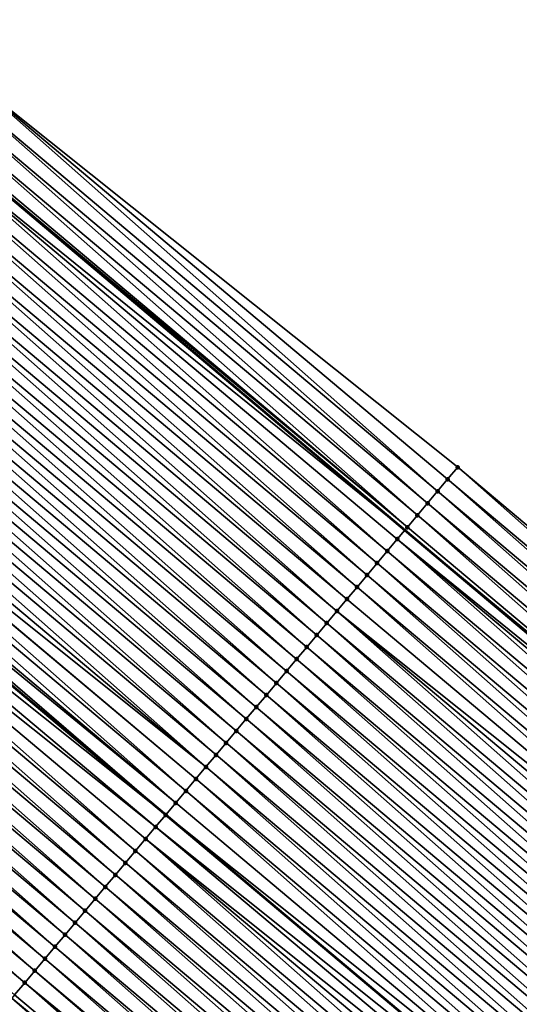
# Model space of a CAD drawing. Header units: feet. Extents: x 2007189 to 2022806, y 818621 to 837694.
# Tile 343 of 656: x 2015650 to 2015666, y 820057 to 820089. Entities that reach past the tile are written whole.
import ezdxf

# ---------------------------------------------------------------- set-up
doc = ezdxf.new("R2010")
doc.units = ezdxf.units.FT
doc.header["$MEASUREMENT"] = 0
for name, color, linetype, lineweight in [('EP_Travel Lane', 172, 'Continuous', 53), ('Road Shots', 141, 'Continuous', 100), ('Road X-Section', 40, 'Continuous', 13), ('STRIPING', 60, 'Continuous', 53)]:
    doc.layers.add(name, color=color, linetype=linetype, lineweight=lineweight)
doc.layers.add('I-77-MM17-21_SB-Surface-Border', color=7, linetype='Continuous')
doc.layers.add('I-77-MM17-21_SB-Surface-TIN', color=7, linetype='Continuous')

msp = doc.modelspace()

# ---------------------------------------------------------------- linework, layer by layer
at = {"layer": 'EP_Travel Lane'}
msp.add_polyline3d([(2015616.741094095, 820110.8309482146, 255.9642285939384), (2015632.038367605, 820097.9493019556, 256.2039738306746), (2015647.323448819, 820085.0801793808, 256.4357405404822), (2015662.625467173, 820072.2042372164, 256.6787347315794), (2015677.927200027, 820059.3285352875, 256.955127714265), (2015693.229016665, 820046.4527628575, 257.2217161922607), (2015708.530959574, 820033.5768841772, 257.4735372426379), (2015723.832899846, 820020.7010077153, 257.7256667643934), (2015739.134900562, 820007.8250803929, 257.9707285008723), (2015754.437269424, 819994.9488432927, 258.1727230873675), (2015769.739426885, 819982.0727840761, 258.3994499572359), (2015785.041418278, 819969.1968645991, 258.6456022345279), (2015800.343797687, 819956.3280257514, 258.8786010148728), (2015815.66086029, 819943.4708387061, 259.1643164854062)], dxfattribs=at)
at = {"layer": 'I-77-MM17-21_SB-Surface-Border', "color": 3, "linetype": 'Continuous', "lineweight": -3}
msp.add_polyline3d([(2015618.094874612, 820112.4372928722, 255.884433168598), (2015632.747671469, 820098.7910225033, 256.1675215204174), (2015648.677806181, 820086.6915968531, 256.3757903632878), (2015664.313272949, 820074.2118251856, 256.5713757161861), (2015679.626488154, 820061.3497516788, 256.8453437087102), (2015695.261391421, 820048.8704533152, 257.1067912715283), (2015710.57488318, 820036.0081475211, 257.3484328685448), (2015725.888384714, 820023.1458335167, 257.5889319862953), (2015741.523438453, 820010.666408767, 257.8327977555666), (2015756.515478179, 819997.4211295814, 258.0593628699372), (2015771.507195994, 819984.1761207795, 258.3235594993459), (2015786.820838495, 819971.3136883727, 258.5475850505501), (2015801.80948432, 819958.0731653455, 258.8288225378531), (2015816.483349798, 819944.4502775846, 259.1431098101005)], dxfattribs=at)
at = {"layer": 'I-77-MM17-21_SB-Surface-TIN', "color": 128, "linetype": 'Continuous', "lineweight": -3}
for points in [[(2015663.669735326, 820073.4464105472, 256.6152821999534), (2015648.677806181, 820086.6915968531, 256.3757903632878), (2015648.35606818, 820086.3088636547, 256.394142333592)], [(2015663.669735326, 820073.4464105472, 256.6152821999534), (2015663.991503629, 820073.8291182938, 256.5933884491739), (2015648.677806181, 820086.6915968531, 256.3757903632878)], [(2015663.991503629, 820073.8291182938, 256.5933884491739), (2015664.313272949, 820074.2118251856, 256.5713757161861), (2015648.677806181, 820086.6915968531, 256.3757903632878)], [(2015663.347966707, 820073.0637030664, 256.6372129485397), (2015648.35606818, 820086.3088636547, 256.394142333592), (2015648.034353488, 820085.9261108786, 256.4097699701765)], [(2015663.347966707, 820073.0637030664, 256.6372129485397), (2015663.669735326, 820073.4464105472, 256.6152821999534), (2015648.35606818, 820086.3088636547, 256.394142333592)], [(2015663.02620207, 820072.6809922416, 256.6586783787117), (2015648.034353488, 820085.9261108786, 256.4097699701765), (2015647.712661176, 820085.543339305, 256.4227818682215)], [(2015663.02620207, 820072.6809922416, 256.6586783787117), (2015663.347966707, 820073.0637030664, 256.6372129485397), (2015648.034353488, 820085.9261108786, 256.4097699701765)], [(2015662.704474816, 820072.2982500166, 256.6757743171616), (2015647.712661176, 820085.543339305, 256.4227818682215), (2015647.390985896, 820085.160553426, 256.4338030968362)], [(2015662.704474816, 820072.2982500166, 256.6757743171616), (2015663.02620207, 820072.6809922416, 256.6586783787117), (2015647.712661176, 820085.543339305, 256.4227818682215)], [(2015647.069325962, 820084.7777546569, 256.44303059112), (2015662.625467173, 820072.2042372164, 256.6787347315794), (2015647.323448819, 820085.0801793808, 256.4357405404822)], [(2015662.704474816, 820072.2982500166, 256.6757743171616), (2015647.390985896, 820085.160553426, 256.4338030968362), (2015647.323448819, 820085.0801793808, 256.4357405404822)], [(2015662.704474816, 820072.2982500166, 256.6757743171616), (2015647.323448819, 820085.0801793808, 256.4357405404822), (2015662.625467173, 820072.2042372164, 256.6787347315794)], [(2015662.061138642, 820071.5326661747, 256.6961353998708), (2015647.069325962, 820084.7777546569, 256.44303059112), (2015646.747675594, 820084.3949478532, 256.451140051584)], [(2015662.382790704, 820071.9154715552, 256.6878278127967), (2015662.625467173, 820072.2042372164, 256.6787347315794), (2015647.069325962, 820084.7777546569, 256.44303059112)], [(2015662.061138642, 820071.5326661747, 256.6961353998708), (2015662.382790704, 820071.9154715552, 256.6878278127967), (2015647.069325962, 820084.7777546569, 256.44303059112)], [(2015661.739516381, 820071.1498357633, 256.7009598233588), (2015646.747675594, 820084.3949478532, 256.451140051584), (2015646.426040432, 820084.0121282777, 256.4574722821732)], [(2015661.739516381, 820071.1498357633, 256.7009598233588), (2015662.061138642, 820071.5326661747, 256.6961353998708), (2015646.747675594, 820084.3949478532, 256.451140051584)], [(2015661.417910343, 820070.7669917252, 256.7038880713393), (2015646.426040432, 820084.0121282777, 256.4574722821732), (2015646.104415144, 820083.6293004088, 256.4626504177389)], [(2015661.417910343, 820070.7669917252, 256.7038880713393), (2015661.739516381, 820071.1498357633, 256.7009598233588), (2015646.426040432, 820084.0121282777, 256.4574722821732)], [(2015661.096309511, 820070.3841433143, 256.7062077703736), (2015646.104415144, 820083.6293004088, 256.4626504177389), (2015645.782801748, 820083.2464625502, 256.4664384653)], [(2015661.096309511, 820070.3841433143, 256.7062077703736), (2015661.417910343, 820070.7669917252, 256.7038880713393), (2015646.104415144, 820083.6293004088, 256.4626504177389)], [(2015660.774713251, 820070.0012910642, 256.7079932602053), (2015645.782801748, 820083.2464625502, 256.4664384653), (2015645.461203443, 820082.8636120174, 256.4684628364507)], [(2015660.774713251, 820070.0012910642, 256.7079932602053), (2015661.096309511, 820070.3841433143, 256.7062077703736), (2015645.782801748, 820083.2464625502, 256.4664384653)], [(2015660.45312019, 820069.618436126, 256.7094046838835), (2015645.461203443, 820082.8636120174, 256.4684628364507), (2015645.139609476, 820082.4807578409, 256.4699801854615)], [(2015660.45312019, 820069.618436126, 256.7094046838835), (2015660.774713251, 820070.0012910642, 256.7079932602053), (2015645.461203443, 820082.8636120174, 256.4684628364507)], [(2015660.13152524, 820069.2355827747, 256.7110369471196), (2015645.139609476, 820082.4807578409, 256.4699801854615), (2015644.818013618, 820082.0979052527, 256.4717185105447)], [(2015660.13152524, 820069.2355827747, 256.7110369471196), (2015660.45312019, 820069.618436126, 256.7094046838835), (2015645.139609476, 820082.4807578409, 256.4699801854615)], [(2015659.809925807, 820068.8527331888, 256.7131931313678), (2015644.818013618, 820082.0979052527, 256.4717185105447), (2015644.496408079, 820081.7150607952, 256.4745882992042)], [(2015659.809925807, 820068.8527331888, 256.7131931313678), (2015660.13152524, 820069.2355827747, 256.7110369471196), (2015644.818013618, 820082.0979052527, 256.4717185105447)], [(2015659.488324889, 820068.4698848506, 256.7155229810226), (2015644.496408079, 820081.7150607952, 256.4745882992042), (2015644.174791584, 820081.3322255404, 256.4787386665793)], [(2015659.488324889, 820068.4698848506, 256.7155229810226), (2015659.809925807, 820068.8527331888, 256.7131931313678), (2015644.496408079, 820081.7150607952, 256.4745882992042)], [(2015659.166725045, 820068.0870356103, 256.7177272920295), (2015644.174791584, 820081.3322255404, 256.4787386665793), (2015643.853171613, 820080.9493932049, 256.4832952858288)], [(2015659.166725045, 820068.0870356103, 256.7177272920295), (2015659.488324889, 820068.4698848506, 256.7155229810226), (2015644.174791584, 820081.3322255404, 256.4787386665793)], [(2015658.84512042, 820067.7041903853, 256.7204903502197), (2015643.853171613, 820080.9493932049, 256.4832952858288), (2015643.53153983, 820080.5665707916, 256.4892326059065)], [(2015658.84512042, 820067.7041903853, 256.7204903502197), (2015659.166725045, 820068.0870356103, 256.7177272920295), (2015643.853171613, 820080.9493932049, 256.4832952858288)], [(2015658.523511, 820067.3213491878, 256.7238138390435), (2015643.53153983, 820080.5665707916, 256.4892326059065), (2015643.209911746, 820080.1837452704, 256.4947374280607)], [(2015658.523511, 820067.3213491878, 256.7238138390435), (2015658.84512042, 820067.7041903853, 256.7204903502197), (2015643.53153983, 820080.5665707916, 256.4892326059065)], [(2015658.201901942, 820066.9385076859, 256.7270949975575), (2015643.209911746, 820080.1837452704, 256.4947374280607), (2015642.888284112, 820079.800919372, 256.5001898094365)], [(2015658.201901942, 820066.9385076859, 256.7270949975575), (2015658.523511, 820067.3213491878, 256.7238138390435), (2015643.209911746, 820080.1837452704, 256.4947374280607)], [(2015657.880299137, 820066.5556609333, 256.729645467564), (2015642.888284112, 820079.800919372, 256.5001898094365), (2015642.566664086, 820079.4180870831, 256.5047528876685)], [(2015657.880299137, 820066.5556609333, 256.729645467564), (2015658.201901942, 820066.9385076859, 256.7270949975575), (2015642.888284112, 820079.800919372, 256.5001898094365)], [(2015657.558704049, 820066.1728076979, 256.7312938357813), (2015642.566664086, 820079.4180870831, 256.5047528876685), (2015642.245047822, 820079.0352516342, 256.5088762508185)], [(2015657.558704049, 820066.1728076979, 256.7312938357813), (2015657.880299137, 820066.5556609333, 256.729645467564), (2015642.566664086, 820079.4180870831, 256.5047528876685)], [(2015657.237109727, 820065.7899538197, 256.7328527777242), (2015642.245047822, 820079.0352516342, 256.5088762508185), (2015641.923432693, 820078.6524152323, 256.5128669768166)], [(2015657.237109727, 820065.7899538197, 256.7328527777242), (2015657.558704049, 820066.1728076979, 256.7312938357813), (2015642.245047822, 820079.0352516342, 256.5088762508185)], [(2015656.915508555, 820065.407105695, 256.7352123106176), (2015641.923432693, 820078.6524152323, 256.5128669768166), (2015641.601815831, 820078.2695802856, 256.5170602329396)], [(2015656.915508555, 820065.407105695, 256.7352123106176), (2015657.237109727, 820065.7899538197, 256.7328527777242), (2015641.923432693, 820078.6524152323, 256.5128669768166)], [(2015656.593903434, 820065.0242608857, 256.7380332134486), (2015641.601815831, 820078.2695802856, 256.5170602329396), (2015641.280196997, 820077.8867469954, 256.5214839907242)], [(2015656.593903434, 820065.0242608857, 256.7380332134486), (2015656.915508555, 820065.407105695, 256.7352123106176), (2015641.601815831, 820078.2695802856, 256.5170602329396)], [(2015656.27229309, 820064.641420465, 256.7414647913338), (2015641.280196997, 820077.8867469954, 256.5214839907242), (2015640.958579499, 820077.5039125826, 256.5257515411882)], [(2015656.27229309, 820064.641420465, 256.7414647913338), (2015656.593903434, 820065.0242608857, 256.7380332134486), (2015641.280196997, 820077.8867469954, 256.5214839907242)], [(2015656.27229309, 820064.641420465, 256.7414647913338), (2015640.958579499, 820077.5039125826, 256.5257515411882), (2015640.64862374, 820077.1349555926, 256.5296330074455)], [(2015655.629081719, 820063.8757317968, 256.7472388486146), (2015640.636964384, 820077.1210761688, 256.529740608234), (2015640.315364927, 820076.7382266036, 256.5318996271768)], [(2015655.950684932, 820064.2585782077, 256.7446408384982), (2015640.64862374, 820077.1349555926, 256.5296330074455), (2015640.636964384, 820077.1210761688, 256.529740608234)], [(2015655.629081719, 820063.8757317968, 256.7472388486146), (2015655.950684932, 820064.2585782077, 256.7446408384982), (2015640.636964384, 820077.1210761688, 256.529740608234)], [(2015655.950684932, 820064.2585782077, 256.7446408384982), (2015656.27229309, 820064.641420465, 256.7414647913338), (2015640.64862374, 820077.1349555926, 256.5296330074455)], [(2015655.307493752, 820063.4928725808, 256.74805499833), (2015640.315364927, 820076.7382266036, 256.5318996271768), (2015639.993780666, 820076.3553642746, 256.5322825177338)], [(2015655.307493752, 820063.4928725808, 256.74805499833), (2015655.629081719, 820063.8757317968, 256.7472388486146), (2015640.315364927, 820076.7382266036, 256.5318996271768)], [(2015655.307493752, 820063.4928725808, 256.74805499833), (2015639.993780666, 820076.3553642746, 256.5322825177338), (2015639.841711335, 820076.1743090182, 256.5319440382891)], [(2015639.350644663, 820075.5896123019, 256.5292473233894), (2015654.985924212, 820063.1099976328, 256.746702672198), (2015639.672210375, 820075.9724899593, 256.531018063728)], [(2015639.841711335, 820076.1743090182, 256.5319440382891), (2015639.672210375, 820075.9724899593, 256.531018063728), (2015654.985924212, 820063.1099976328, 256.746702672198)], [(2015655.307493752, 820063.4928725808, 256.74805499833), (2015639.841711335, 820076.1743090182, 256.5319440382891), (2015654.985924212, 820063.1099976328, 256.746702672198)], [(2015654.664363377, 820062.7271158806, 256.7443621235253), (2015639.350644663, 820075.5896123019, 256.5292473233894), (2015639.029066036, 820075.2067452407, 256.5289716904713)], [(2015654.664363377, 820062.7271158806, 256.7443621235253), (2015654.985924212, 820063.1099976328, 256.746702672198), (2015639.350644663, 820075.5896123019, 256.5292473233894)], [(2015654.021215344, 820061.9613740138, 256.7427333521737), (2015639.029066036, 820075.2067452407, 256.5289716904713), (2015638.707474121, 820074.823889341, 256.5302492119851)], [(2015654.021215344, 820061.9613740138, 256.7427333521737), (2015654.342796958, 820062.3442385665, 256.7426598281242), (2015639.029066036, 820075.2067452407, 256.5289716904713)], [(2015654.342796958, 820062.3442385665, 256.7426598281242), (2015654.664363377, 820062.7271158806, 256.7443621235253), (2015639.029066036, 820075.2067452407, 256.5289716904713)], [(2015653.69961667, 820061.57852379, 256.7448007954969), (2015638.707474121, 820074.823889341, 256.5302492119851), (2015638.385866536, 820074.441046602, 256.5333581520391)], [(2015653.69961667, 820061.57852379, 256.7448007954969), (2015654.021215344, 820061.9613740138, 256.7427333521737), (2015638.707474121, 820074.823889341, 256.5302492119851)], [(2015653.37801424, 820061.1956767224, 256.7473074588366), (2015638.385866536, 820074.441046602, 256.5333581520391), (2015638.064249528, 820074.058211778, 256.5375684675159)], [(2015653.37801424, 820061.1956767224, 256.7473074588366), (2015653.69961667, 820061.57852379, 256.7448007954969), (2015638.385866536, 820074.441046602, 256.5333581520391)], [(2015653.056417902, 820060.812824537, 256.7491019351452), (2015638.064249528, 820074.058211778, 256.5375684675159), (2015637.742634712, 820073.6753751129, 256.5415225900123)], [(2015653.056417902, 820060.812824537, 256.7491019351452), (2015653.37801424, 820061.1956767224, 256.7473074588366), (2015638.064249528, 820074.058211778, 256.5375684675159)], [(2015679.304744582, 820060.9670231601, 256.8643468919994), (2015664.313272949, 820074.2118251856, 256.5713757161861), (2015663.991503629, 820073.8291182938, 256.5933884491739)], [(2015679.304744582, 820060.9670231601, 256.8643468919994), (2015679.626488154, 820061.3497516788, 256.8453437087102), (2015664.313272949, 820074.2118251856, 256.5713757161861)], [(2015678.982987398, 820060.5843060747, 256.8849410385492), (2015663.991503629, 820073.8291182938, 256.5933884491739), (2015663.669735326, 820073.4464105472, 256.6152821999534)], [(2015678.982987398, 820060.5843060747, 256.8849410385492), (2015679.304744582, 820060.9670231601, 256.8643468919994), (2015663.991503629, 820073.8291182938, 256.5933884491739)], [(2015652.734816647, 820060.4299764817, 256.7514711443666), (2015637.742634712, 820073.6753751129, 256.5415225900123), (2015637.421021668, 820073.2925369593, 256.5452695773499)], [(2015652.734816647, 820060.4299764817, 256.7514711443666), (2015653.056417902, 820060.812824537, 256.7491019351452), (2015637.742634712, 820073.6753751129, 256.5415225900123)], [(2015678.661174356, 820060.201635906, 256.9120638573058), (2015663.669735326, 820073.4464105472, 256.6152821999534), (2015663.347966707, 820073.0637030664, 256.6372129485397)], [(2015678.661174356, 820060.201635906, 256.9120638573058), (2015678.982987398, 820060.5843060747, 256.8849410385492), (2015663.669735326, 820073.4464105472, 256.6152821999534)], [(2015652.413197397, 820060.0471435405, 256.7559435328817), (2015637.421021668, 820073.2925369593, 256.5452695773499), (2015637.099408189, 820072.9096991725, 256.5490675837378)], [(2015652.413197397, 820060.0471435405, 256.7559435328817), (2015652.734816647, 820060.4299764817, 256.7514711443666), (2015637.421021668, 820073.2925369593, 256.5452695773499)], [(2015678.33933882, 820059.818984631, 256.9418157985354), (2015663.347966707, 820073.0637030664, 256.6372129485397), (2015663.02620207, 820072.6809922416, 256.6586783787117)], [(2015678.33933882, 820059.818984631, 256.9418157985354), (2015678.661174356, 820060.201635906, 256.9120638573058), (2015663.347966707, 820073.0637030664, 256.6372129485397)], [(2015652.091569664, 820059.6643177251, 256.7614075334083), (2015637.099408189, 820072.9096991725, 256.5490675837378), (2015636.777796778, 820072.5268596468, 256.5526236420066)], [(2015652.091569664, 820059.6643177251, 256.7614075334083), (2015652.413197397, 820060.0471435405, 256.7559435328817), (2015637.099408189, 820072.9096991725, 256.5490675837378)], [(2015651.769946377, 820059.281488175, 256.7663517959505), (2015636.777796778, 820072.5268596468, 256.5526236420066), (2015636.456181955, 820072.1440229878, 256.5565786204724)], [(2015651.769946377, 820059.281488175, 256.7663517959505), (2015652.091569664, 820059.6643177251, 256.7614075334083), (2015636.777796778, 820072.5268596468, 256.5526236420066)], [(2015678.017649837, 820059.4362102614, 256.9544386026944), (2015663.02620207, 820072.6809922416, 256.6586783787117), (2015662.704474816, 820072.2982500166, 256.6757743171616)], [(2015678.017649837, 820059.4362102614, 256.9544386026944), (2015678.33933882, 820059.818984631, 256.9418157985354), (2015663.02620207, 820072.6809922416, 256.6586783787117)], [(2015651.44833361, 820058.8986497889, 256.7700665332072), (2015636.456181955, 820072.1440229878, 256.5565786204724), (2015636.134565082, 820071.7611880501, 256.5607731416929)], [(2015651.44833361, 820058.8986497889, 256.7700665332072), (2015651.769946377, 820059.281488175, 256.7663517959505), (2015636.456181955, 820072.1440229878, 256.5565786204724)], [(2015662.382790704, 820071.9154715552, 256.6878278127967), (2015677.927200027, 820059.3285352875, 256.955127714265), (2015662.625467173, 820072.2042372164, 256.6787347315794)], [(2015678.017649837, 820059.4362102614, 256.9544386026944), (2015662.704474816, 820072.2982500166, 256.6757743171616), (2015662.625467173, 820072.2042372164, 256.6787347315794)], [(2015678.017649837, 820059.4362102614, 256.9544386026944), (2015662.625467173, 820072.2042372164, 256.6787347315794), (2015677.927200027, 820059.3285352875, 256.955127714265)], [(2015677.374416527, 820058.6705400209, 256.9627767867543), (2015662.382790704, 820071.9154715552, 256.6878278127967), (2015662.061138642, 820071.5326661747, 256.6961353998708)], [(2015677.696047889, 820059.0533627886, 256.9568887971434), (2015677.927200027, 820059.3285352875, 256.955127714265), (2015662.382790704, 820071.9154715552, 256.6878278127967)], [(2015677.374416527, 820058.6705400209, 256.9627767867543), (2015677.696047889, 820059.0533627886, 256.9568887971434), (2015662.382790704, 820071.9154715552, 256.6878278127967)], [(2015651.126727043, 820058.515806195, 256.7730565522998), (2015636.134565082, 820071.7611880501, 256.5607731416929), (2015635.812949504, 820071.3783520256, 256.5648163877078)], [(2015651.126727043, 820058.515806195, 256.7730565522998), (2015651.44833361, 820058.8986497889, 256.7700665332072), (2015636.134565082, 820071.7611880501, 256.5607731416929)], [(2015677.052776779, 820058.2877242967, 256.969644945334), (2015662.061138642, 820071.5326661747, 256.6961353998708), (2015661.739516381, 820071.1498357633, 256.7009598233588)], [(2015677.052776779, 820058.2877242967, 256.969644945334), (2015677.374416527, 820058.6705400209, 256.9627767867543), (2015662.061138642, 820071.5326661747, 256.6961353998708)], [(2015650.805119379, 820058.1329635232, 256.7761749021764), (2015635.812949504, 820071.3783520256, 256.5648163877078), (2015635.491333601, 820070.9955162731, 256.5688975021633)], [(2015650.805119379, 820058.1329635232, 256.7761749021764), (2015651.126727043, 820058.515806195, 256.7730565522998), (2015635.812949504, 820071.3783520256, 256.5648163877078)], [(2015650.483513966, 820057.7501189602, 256.7790300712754), (2015635.491333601, 820070.9955162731, 256.5688975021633), (2015635.169720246, 820070.6126783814, 256.5726809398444)], [(2015650.483513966, 820057.7501189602, 256.7790300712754), (2015650.805119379, 820058.1329635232, 256.7761749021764), (2015635.491333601, 820070.9955162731, 256.5688975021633)], [(2015676.731202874, 820057.90485327, 256.9688174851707), (2015661.739516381, 820071.1498357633, 256.7009598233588), (2015661.417910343, 820070.7669917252, 256.7038880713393)], [(2015676.731202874, 820057.90485327, 256.9688174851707), (2015677.052776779, 820058.2877242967, 256.969644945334), (2015661.739516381, 820071.1498357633, 256.7009598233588)], [(2015650.161913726, 820057.3672700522, 256.7812806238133), (2015650.483513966, 820057.7501189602, 256.7790300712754), (2015635.169720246, 820070.6126783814, 256.5726809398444)], [(2015676.40962669, 820057.5219841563, 256.9682562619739), (2015661.417910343, 820070.7669917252, 256.7038880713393), (2015661.096309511, 820070.3841433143, 256.7062077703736)], [(2015676.40962669, 820057.5219841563, 256.9682562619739), (2015676.731202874, 820057.90485327, 256.9688174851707), (2015661.417910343, 820070.7669917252, 256.7038880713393)], [(2015676.088058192, 820057.139108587, 256.9667966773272), (2015661.096309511, 820070.3841433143, 256.7062077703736), (2015660.774713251, 820070.0012910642, 256.7079932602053)], [(2015676.088058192, 820057.139108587, 256.9667966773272), (2015676.40962669, 820057.5219841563, 256.9682562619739), (2015661.096309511, 820070.3841433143, 256.7062077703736)], [(2015676.088058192, 820057.139108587, 256.9667966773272), (2015660.774713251, 820070.0012910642, 256.7079932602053), (2015660.45312019, 820069.618436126, 256.7094046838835)], [(2015675.444909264, 820056.3733674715, 256.9652723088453), (2015660.45312019, 820069.618436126, 256.7094046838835), (2015660.13152524, 820069.2355827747, 256.7110369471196)], [(2015675.444909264, 820056.3733674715, 256.9652723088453), (2015675.76648941, 820056.756233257, 256.965370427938), (2015660.45312019, 820069.618436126, 256.7094046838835)], [(2015675.76648941, 820056.756233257, 256.965370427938), (2015676.088058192, 820057.139108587, 256.9667966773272), (2015660.45312019, 820069.618436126, 256.7094046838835)], [(2015675.123322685, 820055.9905070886, 256.9659260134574), (2015660.13152524, 820069.2355827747, 256.7110369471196), (2015659.809925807, 820068.8527331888, 256.7131931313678)], [(2015675.123322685, 820055.9905070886, 256.9659260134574), (2015675.444909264, 820056.3733674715, 256.9652723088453), (2015660.13152524, 820069.2355827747, 256.7110369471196)], [(2015674.801730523, 820055.6076513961, 256.9672323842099), (2015659.809925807, 820068.8527331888, 256.7131931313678), (2015659.488324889, 820068.4698848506, 256.7155229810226)], [(2015674.801730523, 820055.6076513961, 256.9672323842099), (2015675.123322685, 820055.9905070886, 256.9659260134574), (2015659.809925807, 820068.8527331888, 256.7131931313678)], [(2015674.480144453, 820055.2247905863, 256.967826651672), (2015659.488324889, 820068.4698848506, 256.7155229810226), (2015659.166725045, 820068.0870356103, 256.7177272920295)], [(2015674.480144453, 820055.2247905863, 256.967826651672), (2015674.801730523, 820055.6076513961, 256.9672323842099), (2015659.488324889, 820068.4698848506, 256.7155229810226)], [(2015674.158571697, 820054.8419185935, 256.9668647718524), (2015659.166725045, 820068.0870356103, 256.7177272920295), (2015658.84512042, 820067.7041903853, 256.7204903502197)], [(2015674.158571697, 820054.8419185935, 256.9668647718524), (2015674.480144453, 820055.2247905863, 256.967826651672), (2015659.166725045, 820068.0870356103, 256.7177272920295)], [(2015673.836986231, 820054.4590572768, 256.9673885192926), (2015658.84512042, 820067.7041903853, 256.7204903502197), (2015658.523511, 820067.3213491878, 256.7238138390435)], [(2015673.836986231, 820054.4590572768, 256.9673885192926), (2015674.158571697, 820054.8419185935, 256.9668647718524), (2015658.84512042, 820067.7041903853, 256.7204903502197)], [(2015673.515394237, 820054.0762014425, 256.9686751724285), (2015658.523511, 820067.3213491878, 256.7238138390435), (2015658.201901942, 820066.9385076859, 256.7270949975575)], [(2015673.515394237, 820054.0762014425, 256.9686751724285), (2015673.836986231, 820054.4590572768, 256.9673885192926), (2015658.523511, 820067.3213491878, 256.7238138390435)], [(2015673.193810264, 820053.6933388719, 256.9690244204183), (2015658.201901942, 820066.9385076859, 256.7270949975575), (2015657.880299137, 820066.5556609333, 256.729645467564)], [(2015673.193810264, 820053.6933388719, 256.9690244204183), (2015673.515394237, 820054.0762014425, 256.9686751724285), (2015658.201901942, 820066.9385076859, 256.7270949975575)], [(2015672.872242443, 820053.3104627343, 256.9674857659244), (2015657.880299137, 820066.5556609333, 256.729645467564), (2015657.558704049, 820066.1728076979, 256.7312938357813)], [(2015672.872242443, 820053.3104627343, 256.9674857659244), (2015673.193810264, 820053.6933388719, 256.9690244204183), (2015657.880299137, 820066.5556609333, 256.729645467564)], [(2015672.550669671, 820052.9275907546, 256.9665257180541), (2015657.558704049, 820066.1728076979, 256.7312938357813), (2015657.237109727, 820065.7899538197, 256.7328527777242)], [(2015672.550669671, 820052.9275907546, 256.9665257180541), (2015672.872242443, 820053.3104627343, 256.9674857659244), (2015657.558704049, 820066.1728076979, 256.7312938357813)], [(2015672.229081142, 820052.5447320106, 256.9674074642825), (2015657.237109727, 820065.7899538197, 256.7328527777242), (2015656.915508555, 820065.407105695, 256.7352123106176)], [(2015672.229081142, 820052.5447320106, 256.9674074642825), (2015672.550669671, 820052.9275907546, 256.9665257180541), (2015657.237109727, 820065.7899538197, 256.7328527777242)], [(2015671.907493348, 820052.1618726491, 256.9682032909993), (2015656.915508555, 820065.407105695, 256.7352123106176), (2015656.593903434, 820065.0242608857, 256.7380332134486)], [(2015671.907493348, 820052.1618726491, 256.9682032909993), (2015672.229081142, 820052.5447320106, 256.9674074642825), (2015656.915508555, 820065.407105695, 256.7352123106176)], [(2015671.585906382, 820051.779012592, 256.9689023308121), (2015656.593903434, 820065.0242608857, 256.7380332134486), (2015656.27229309, 820064.641420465, 256.7414647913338)], [(2015671.585906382, 820051.779012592, 256.9689023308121), (2015671.907493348, 820052.1618726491, 256.9682032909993), (2015656.593903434, 820065.0242608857, 256.7380332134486)], [(2015671.264313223, 820051.3961577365, 256.9703251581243), (2015656.27229309, 820064.641420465, 256.7414647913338), (2015655.950684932, 820064.2585782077, 256.7446408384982)], [(2015671.264313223, 820051.3961577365, 256.9703251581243), (2015671.585906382, 820051.779012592, 256.9689023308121), (2015656.27229309, 820064.641420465, 256.7414647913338)], [(2015670.942728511, 820051.0132957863, 256.9707607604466), (2015655.950684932, 820064.2585782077, 256.7446408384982), (2015655.629081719, 820063.8757317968, 256.7472388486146)], [(2015670.942728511, 820051.0132957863, 256.9707607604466), (2015671.264313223, 820051.3961577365, 256.9703251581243), (2015655.950684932, 820064.2585782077, 256.7446408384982)], [(2015670.621154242, 820050.630425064, 256.9699756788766), (2015655.629081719, 820063.8757317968, 256.7472388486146), (2015655.307493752, 820063.4928725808, 256.74805499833)], [(2015670.621154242, 820050.630425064, 256.9699756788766), (2015670.942728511, 820051.0132957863, 256.9707607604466), (2015655.629081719, 820063.8757317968, 256.7472388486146)], [(2015670.621154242, 820050.630425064, 256.9699756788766), (2015655.307493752, 820063.4928725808, 256.74805499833), (2015654.985924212, 820063.1099976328, 256.746702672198)], [(2015654.664363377, 820062.7271158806, 256.7443621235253), (2015670.299633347, 820050.2475092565, 256.9629376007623), (2015654.985924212, 820063.1099976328, 256.746702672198)], [(2015670.621154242, 820050.630425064, 256.9699756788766), (2015654.985924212, 820063.1099976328, 256.746702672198), (2015670.299633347, 820050.2475092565, 256.9629376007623)], [(2015669.97809728, 820049.8646067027, 256.9577022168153), (2015654.664363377, 820062.7271158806, 256.7443621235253), (2015654.342796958, 820062.3442385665, 256.7426598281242)], [(2015669.97809728, 820049.8646067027, 256.9577022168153), (2015670.299633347, 820050.2475092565, 256.9629376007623), (2015654.664363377, 820062.7271158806, 256.7443621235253)], [(2015669.334921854, 820049.0988878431, 256.9592748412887), (2015654.342796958, 820062.3442385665, 256.7426598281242), (2015654.021215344, 820061.9613740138, 256.7427333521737)], [(2015669.334921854, 820049.0988878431, 256.9592748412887), (2015669.656515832, 820049.4817420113, 256.9577563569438), (2015654.342796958, 820062.3442385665, 256.7426598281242)], [(2015669.656515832, 820049.4817420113, 256.9577563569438), (2015669.97809728, 820049.8646067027, 256.9577022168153), (2015654.342796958, 820062.3442385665, 256.7426598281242)], [(2015669.013331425, 820048.7160306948, 256.9603786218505), (2015654.021215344, 820061.9613740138, 256.7427333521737), (2015653.69961667, 820061.57852379, 256.7448007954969)], [(2015669.013331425, 820048.7160306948, 256.9603786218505), (2015669.334921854, 820049.0988878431, 256.9592748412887), (2015654.021215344, 820061.9613740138, 256.7427333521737)], [(2015668.69173475, 820048.3331787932, 256.9622125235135), (2015653.69961667, 820061.57852379, 256.7448007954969), (2015653.37801424, 820061.1956767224, 256.7473074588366)], [(2015668.69173475, 820048.3331787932, 256.9622125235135), (2015669.013331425, 820048.7160306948, 256.9603786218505), (2015653.69961667, 820061.57852379, 256.7448007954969)], [(2015668.37013961, 820047.9503256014, 256.9638668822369), (2015653.37801424, 820061.1956767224, 256.7473074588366), (2015653.056417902, 820060.812824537, 256.7491019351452)], [(2015668.37013961, 820047.9503256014, 256.9638668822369), (2015668.69173475, 820048.3331787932, 256.9622125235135), (2015653.37801424, 820061.1956767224, 256.7473074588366)], [(2015668.04854321, 820047.5674734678, 256.9656684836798), (2015653.056417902, 820060.812824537, 256.7491019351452), (2015652.734816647, 820060.4299764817, 256.7514711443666)], [(2015668.04854321, 820047.5674734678, 256.9656684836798), (2015668.37013961, 820047.9503256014, 256.9638668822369), (2015653.056417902, 820060.812824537, 256.7491019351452)], [(2015667.726950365, 820047.184618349, 256.9670547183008), (2015652.734816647, 820060.4299764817, 256.7514711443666), (2015652.413197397, 820060.0471435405, 256.7559435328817)], [(2015667.726950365, 820047.184618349, 256.9670547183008), (2015668.04854321, 820047.5674734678, 256.9656684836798), (2015652.734816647, 820060.4299764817, 256.7514711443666)], [(2015667.405352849, 820046.8017671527, 256.9689867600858), (2015652.413197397, 820060.0471435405, 256.7559435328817), (2015652.091569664, 820059.6643177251, 256.7614075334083)], [(2015667.405352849, 820046.8017671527, 256.9689867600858), (2015667.726950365, 820047.184618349, 256.9670547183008), (2015652.413197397, 820060.0471435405, 256.7559435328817)], [(2015667.083745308, 820046.4189243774, 256.9720906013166), (2015652.091569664, 820059.6643177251, 256.7614075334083), (2015651.769946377, 820059.281488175, 256.7663517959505)], [(2015667.083745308, 820046.4189243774, 256.9720906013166), (2015667.405352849, 820046.8017671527, 256.9689867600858), (2015652.091569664, 820059.6643177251, 256.7614075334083)], [(2015666.762136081, 820046.036083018, 256.9753915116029), (2015651.769946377, 820059.281488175, 256.7663517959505), (2015651.44833361, 820058.8986497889, 256.7700665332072)], [(2015666.762136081, 820046.036083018, 256.9753915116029), (2015667.083745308, 820046.4189243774, 256.9720906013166), (2015651.769946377, 820059.281488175, 256.7663517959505)], [(2015666.440535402, 820045.6532344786, 256.9776932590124), (2015651.44833361, 820058.8986497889, 256.7700665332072), (2015651.126727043, 820058.515806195, 256.7730565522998)], [(2015666.440535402, 820045.6532344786, 256.9776932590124), (2015666.762136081, 820046.036083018, 256.9753915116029), (2015651.44833361, 820058.8986497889, 256.7700665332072)], [(2015666.118935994, 820045.2703848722, 256.9798465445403), (2015651.126727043, 820058.515806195, 256.7730565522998), (2015650.805119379, 820058.1329635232, 256.7761749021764)], [(2015666.118935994, 820045.2703848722, 256.9798465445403), (2015666.440535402, 820045.6532344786, 256.9776932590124), (2015651.126727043, 820058.515806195, 256.7730565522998)], [(2015665.975979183, 820045.1001896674, 256.9801382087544), (2015650.805119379, 820058.1329635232, 256.7761749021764), (2015650.483513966, 820057.7501189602, 256.7790300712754)], [(2015665.975979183, 820045.1001896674, 256.9801382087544), (2015665.999622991, 820045.1283394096, 256.9801441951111), (2015650.805119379, 820058.1329635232, 256.7761749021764)], [(2015665.999622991, 820045.1283394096, 256.9801441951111), (2015666.118935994, 820045.2703848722, 256.9798465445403), (2015650.805119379, 820058.1329635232, 256.7761749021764)], [(2015665.47578279, 820044.5046473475, 256.9788218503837), (2015650.483513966, 820057.7501189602, 256.7790300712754), (2015650.161913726, 820057.3672700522, 256.7812806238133)], [(2015665.47578279, 820044.5046473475, 256.9788218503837), (2015665.797355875, 820044.8875190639, 256.9797452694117), (2015650.483513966, 820057.7501189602, 256.7790300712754)], [(2015665.797355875, 820044.8875190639, 256.9797452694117), (2015665.975979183, 820045.1001896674, 256.9801382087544), (2015650.483513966, 820057.7501189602, 256.7790300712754)], [(2015665.47578279, 820044.5046473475, 256.9788218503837), (2015650.161913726, 820057.3672700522, 256.7812806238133), (2015650.071346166, 820057.2594527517, 256.7818467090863)], [(2015665.154207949, 820044.1217771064, 256.9781037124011), (2015650.071346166, 820057.2594527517, 256.7818467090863), (2015649.840315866, 820056.9844191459, 256.7832530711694)], [(2015665.154207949, 820044.1217771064, 256.9781037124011), (2015665.47578279, 820044.5046473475, 256.9788218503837), (2015650.071346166, 820057.2594527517, 256.7818467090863)]]:
    msp.add_3dface(points, dxfattribs=at)
at = {"layer": 'Road Shots', "lineweight": 100}
for p in [(2015664.313272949, 820074.2118251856, 256.5713757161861), (2015663.991503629, 820073.8291182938, 256.5933884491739), (2015663.669735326, 820073.4464105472, 256.6152821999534), (2015663.347966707, 820073.0637030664, 256.6372129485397), (2015663.02620207, 820072.6809922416, 256.6586783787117), (2015662.704474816, 820072.2982500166, 256.6757743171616), (2015662.382790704, 820071.9154715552, 256.6878278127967), (2015662.061138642, 820071.5326661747, 256.6961353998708), (2015661.739516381, 820071.1498357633, 256.7009598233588), (2015661.417910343, 820070.7669917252, 256.7038880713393), (2015661.096309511, 820070.3841433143, 256.7062077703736), (2015660.774713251, 820070.0012910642, 256.7079932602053), (2015660.45312019, 820069.618436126, 256.7094046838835), (2015660.13152524, 820069.2355827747, 256.7110369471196), (2015659.809925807, 820068.8527331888, 256.7131931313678), (2015659.488324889, 820068.4698848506, 256.7155229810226), (2015659.166725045, 820068.0870356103, 256.7177272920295), (2015658.84512042, 820067.7041903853, 256.7204903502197), (2015658.523511, 820067.3213491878, 256.7238138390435), (2015658.201901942, 820066.9385076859, 256.7270949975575), (2015657.880299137, 820066.5556609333, 256.729645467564), (2015657.558704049, 820066.1728076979, 256.7312938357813), (2015657.237109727, 820065.7899538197, 256.7328527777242), (2015656.915508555, 820065.407105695, 256.7352123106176), (2015656.593903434, 820065.0242608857, 256.7380332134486), (2015656.27229309, 820064.641420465, 256.7414647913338), (2015655.950684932, 820064.2585782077, 256.7446408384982), (2015655.629081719, 820063.8757317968, 256.7472388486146), (2015655.307493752, 820063.4928725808, 256.74805499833), (2015654.985924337, 820063.1099977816, 256.7467026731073), (2015654.664363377, 820062.7271158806, 256.7443621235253), (2015654.342796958, 820062.3442385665, 256.7426598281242), (2015654.021215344, 820061.9613740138, 256.7427333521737), (2015653.69961667, 820061.57852379, 256.7448007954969), (2015653.37801424, 820061.1956767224, 256.7473074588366), (2015653.056417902, 820060.812824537, 256.7491019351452), (2015652.734816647, 820060.4299764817, 256.7514711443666), (2015652.413197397, 820060.0471435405, 256.7559435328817), (2015652.091569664, 820059.6643177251, 256.7614075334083), (2015651.769946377, 820059.281488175, 256.7663517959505), (2015651.44833361, 820058.8986497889, 256.7700665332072), (2015651.126727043, 820058.515806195, 256.7730565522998), (2015650.805119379, 820058.1329635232, 256.7761749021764), (2015650.483513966, 820057.7501189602, 256.7790300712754)]:
    msp.add_point(p, dxfattribs=at)
at = {"layer": 'Road X-Section', "extrusion": (0.7656823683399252, -0.643121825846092, 0.01117264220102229), "elevation": 1015953.867306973, "flags": 128}
msp.add_lwpolyline([(1924354.18849669, -11095.01018165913), (1924353.68849669, -11094.98816755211), (1924353.18849669, -11094.96627243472), (1924352.68849669, -11094.94434031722), (1924352.188496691, -11094.92287354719), (1924351.68849669, -11094.90577654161), (1924351.18849669, -11094.8937222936), (1924350.688496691, -11094.88541418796), (1924350.18849669, -11094.88058946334), (1924349.68849669, -11094.87766103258), (1924349.188496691, -11094.87534118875), (1924348.688496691, -11094.87355558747), (1924348.18849669, -11094.87214407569), (1924347.68849669, -11094.87051171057), (1924347.188496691, -11094.86835539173), (1924346.68849669, -11094.86602539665), (1924346.18849669, -11094.86382094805), (1924345.68849669, -11094.86105771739), (1924345.18849669, -11094.85773402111), (1924344.68849669, -11094.85445265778), (1924344.188496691, -11094.85190202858), (1924343.68849669, -11094.85025355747), (1924343.18849669, -11094.84869451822), (1924342.68849669, -11094.84633483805), (1924342.18849669, -11094.84351375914), (1924341.68849669, -11094.84008196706), (1924341.18849669, -11094.83690572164), (1924340.688496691, -11094.83430754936), (1924340.18849669, -11094.8334913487), (1924339.68849669, -11094.83484375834), (1924339.18849669, -11094.83718445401), (1924338.68849669, -11094.83888685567), (1924338.18849669, -11094.83881332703), (1924337.68849669, -11094.83674575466), (1924337.18849669, -11094.83423893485), (1924336.688496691, -11094.83244434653), (1924336.18849669, -11094.83007498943), (1924335.68849669, -11094.82560232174), (1924335.18849669, -11094.82013798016), (1924334.68849669, -11094.815193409), (1924334.18849669, -11094.81147843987), (1924333.68849669, -11094.80848823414), (1924333.18849669, -11094.80536968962), (1924332.68849669, -11094.80251434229), (1924332.18849669, -11094.80026364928), (1924332.047688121, -11094.79969752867), (1924331.68849669, -11094.7982910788), (1924331.18849669, -11094.79666759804), (1924330.68849669, -11094.79562073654), (1924330.188496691, -11094.79475850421), (1924329.68849669, -11094.79406965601), (1924329.18849669, -11094.79311293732), (1924328.77873574, -11094.79256394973), (1924328.68849669, -11094.79257460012), (1924328.18849669, -11094.79353319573), (1924328.071307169, -11094.79408228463), (1924327.68849669, -11094.7972381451), (1924327.18849669, -11094.80385094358), (1924326.688496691, -11094.81323627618), (1924326.18849669, -11094.82551600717), (1924325.688496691, -11094.84019749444), (1924325.18849669, -11094.85742997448), (1924324.68849669, -11094.87560280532), (1924324.18849669, -11094.89321525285), (1924323.860069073, -11094.90454243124)], dxfattribs=at)
at = {"layer": 'Road X-Section', "extrusion": (0.7656823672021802, -0.6431218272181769, 0.01117264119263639), "elevation": 1015973.86388822, "flags": 128}
msp.add_lwpolyline([(1924354.190307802, -11094.95860047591), (1924353.690307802, -11094.93959610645), (1924353.190307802, -11094.91900067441), (1924352.690307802, -11094.89187616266), (1924352.190307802, -11094.86212236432), (1924351.690307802, -11094.84949877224), (1924351.190307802, -11094.84704842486), (1924350.690307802, -11094.84116006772), (1924350.190307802, -11094.83429148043), (1924349.690307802, -11094.83511899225), (1924349.190307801, -11094.83568025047), (1924348.690307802, -11094.83713992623), (1924348.190307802, -11094.83856626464), (1924347.690307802, -11094.83866438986), (1924347.190307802, -11094.83801064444), (1924346.690307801, -11094.83670419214), (1924346.190307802, -11094.8361098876), (1924345.690307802, -11094.83707182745), (1924345.190307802, -11094.83654804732), (1924344.690307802, -11094.83526131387), (1924344.190307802, -11094.83491204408), (1924343.690307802, -11094.83645079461), (1924343.190307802, -11094.83741090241), (1924342.690307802, -11094.83652910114), (1924342.190307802, -11094.83573322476), (1924341.690307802, -11094.83503414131), (1924341.190307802, -11094.83361122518), (1924340.690307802, -11094.83317559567), (1924340.190307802, -11094.83396072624), (1924339.690307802, -11094.84099924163), (1924339.190307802, -11094.84623495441), (1924338.690307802, -11094.8461808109), (1924338.190307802, -11094.84466223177), (1924337.690307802, -11094.84355838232), (1924337.190307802, -11094.84172436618), (1924336.690307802, -11094.84006990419), (1924336.190307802, -11094.83826819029), (1924335.690307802, -11094.83688186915), (1924335.190307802, -11094.83494970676), (1924334.690307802, -11094.83184567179), (1924334.190307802, -11094.82854455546), (1924333.690307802, -11094.82624266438), (1924333.190307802, -11094.82408924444), (1924333.00480172, -11094.82379157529), (1924332.968039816, -11094.82379756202), (1924332.690307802, -11094.82419052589), (1924332.190307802, -11094.82511400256), (1924331.690307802, -11094.82583218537), (1924331.190307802, -11094.82671575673), (1924330.690307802, -11094.82671459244), (1924330.190307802, -11094.82702843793), (1924329.690307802, -11094.82761377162), (1924329.190307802, -11094.82729377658), (1924328.690307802, -11094.82571883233), (1924328.190307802, -11094.82777775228), (1924327.690307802, -11094.8324264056), (1924327.190307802, -11094.8367196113), (1924326.826039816, -11094.84097390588), (1924326.690307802, -11094.84361936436), (1924326.190307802, -11094.85877346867), (1924325.690307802, -11094.87879673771), (1924325.190307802, -11094.89989657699), (1924324.690307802, -11094.92043826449), (1924324.190307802, -11094.93991120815), (1924323.690307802, -11094.95833579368), (1924323.190307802, -11094.97654355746), (1924322.876420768, -11094.9880017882)], dxfattribs=at)
at = {"layer": 'STRIPING'}
msp.add_polyline3d([(2015624.37286791, 820088.8480514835, 256.3092863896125), (2015639.672210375, 820075.9724899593, 256.531018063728), (2015654.985924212, 820063.1099976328, 256.746702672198), (2015670.299633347, 820050.2475092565, 256.9629376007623), (2015685.613210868, 820037.3851314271, 257.1945549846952), (2015700.926726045, 820024.5228059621, 257.4334594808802), (2015716.240163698, 820011.660545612, 257.6814249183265), (2015731.553795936, 819998.798121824, 257.9066475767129), (2015746.86750359, 819985.935634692, 258.1230548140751), (2015762.181316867, 819973.0730588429, 258.3271174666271), (2015777.494960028, 819960.2106258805, 258.5510634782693), (2015792.809246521, 819947.3495593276, 258.7559124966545), (2015808.12655468, 819934.4921661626, 259.0159494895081), (2015823.4437235, 819921.6348899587, 259.2905596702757)], dxfattribs=at)

doc.saveas('drawing.dxf')
